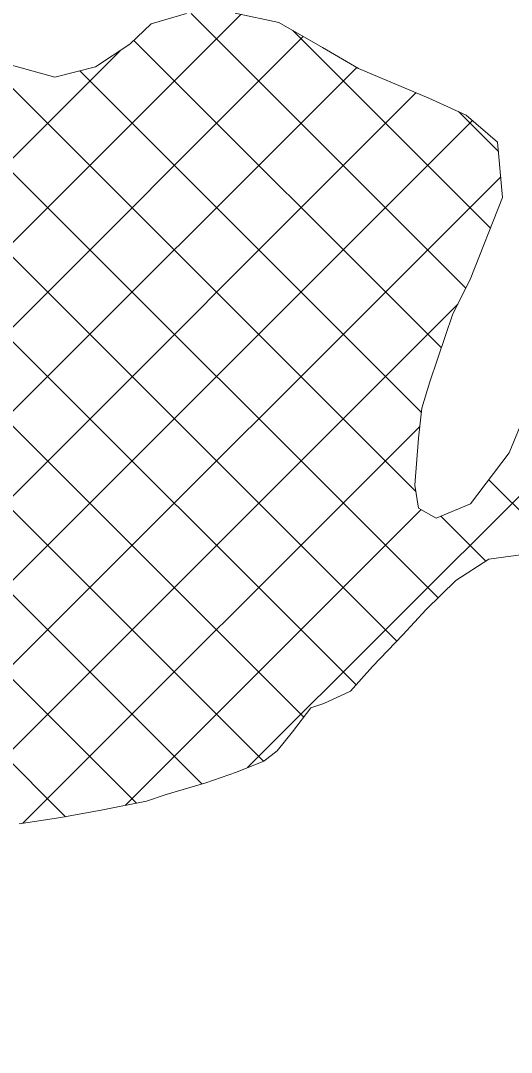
# Model space of a CAD drawing. Extents: x -1643653 to 4543381, y 1624270 to 13878484.
# Drawn here: x 743990 to 745294, y 8947516 to 8950259 of the extents above; entities that cross this region are included whole.
import ezdxf

# ---------------------------------------------------------------- set-up
doc = ezdxf.new("R2010")
doc.units = 0
doc.header["$LTSCALE"] = 200
doc.layers.add('1', color=7, linetype='Continuous', lineweight=13)
doc.layers.add('29', color=7, linetype='Continuous', lineweight=13)

msp = doc.modelspace()

# ---------------------------------------------------------------- linework, layer by layer
at = {"layer": '1', "lineweight": 25}
msp.add_spline([(814781, 9009175.5), (814787.2, 9009173.4), (814796.9, 9009173.4), (814799.4, 9009172.4), (814805.1, 9009174.5), (814805.6, 9009176.5), (814811.7, 9009179.5), (814811.7, 9009179.5), (814801.5, 9009181), (814790.7, 9009181.5), (814784.1, 9009183.1), (814777.4, 9009185.1), (814778.4, 9009175.5)], degree=3, dxfattribs=at)
at = {"layer": '29'}
for p, q in [((745099.1, 8948724.1), (742664.5, 8951158.8)), ((744989.4, 8948609.3), (742484.2, 8951114.5)), ((744881.3, 8948492.9), (742302.9, 8951071.3)), ((744742.6, 8948407.2), (742105.2, 8951044.5)), ((744635.3, 8948290), (742043.8, 8950881.4)), ((744471, 8948229.7), (742026, 8950674.7)), ((744297.7, 8948178.5), (741981.1, 8950495.2)), ((745040.3, 8949007.4), (743671.4, 8950376.4)), ((744109.3, 8948142.4), (741941, 8950310.7)), ((742520.1, 8948220.8), (744575.1, 8950275.8)), ((745173.2, 8949548.1), (744442.9, 8950278.3)), ((745238.5, 8949707.3), (744712.8, 8950233)), ((742146.8, 8947622.9), (744740.8, 8950216.9)), ((745108, 8949388.8), (744290.4, 8950206.3)), ((742721.1, 8948646.2), (744253.9, 8950179.1)), ((742120.9, 8947372.6), (744883, 8950134.6)), ((745054.8, 8949217.4), (744146.8, 8950125.4)), ((740628.8, 8945655.9), (745040.3, 8950067.4)), ((745259.3, 8949911), (745153.1, 8950017.2)), ((740753.5, 8945556.1), (745190.7, 8949993.3)), ((743520.7, 8948098.8), (745265.5, 8949843.6)), ((744592.8, 8948272.9), (746133.3, 8949813.4)), ((743711.6, 8948065.2), (745151.8, 8949505.4)), ((743995.9, 8948125), (745050.5, 8949179.6)), ((745452.6, 8948819.7), (745233.7, 8949038.6)), ((744267.8, 8948172.4), (745054.3, 8948958.9)), ((745226.2, 8948821.6), (745106.2, 8948941.5))]:
    msp.add_line(p, q, dxfattribs=at)
for points in [[(744430.7, 8950278.3), (744336.8, 8950251.1), (744279.9, 8950196.2), (744188.7, 8950136), (744080.8, 8950108.8), (743916.9, 8950154.4), (743880.8, 8950236.9), (743900.5, 8950349.3)], [(744430.7, 8950278.3), (744336.8, 8950251.1), (744279.9, 8950196.2), (744188.7, 8950136), (744080.8, 8950108.8), (743916.9, 8950154.4), (743880.8, 8950236.9), (743900.5, 8950349.3)], [(745330.1, 8949210.8), (745287.7, 8949109.8), (745184.9, 8948974.3), (745094, 8948936.5), (745047, 8948963), (745037.8, 8949024.1), (745047, 8949149.4), (745056.1, 8949228.8), (745077.5, 8949299.1), (745138.7, 8949479.2), (745184.5, 8949570.9), (745270.6, 8949788.6), (745257.1, 8949935.6), (745174.1, 8950007.6), (745074.8, 8950052.8), (744887.6, 8950132), (744792, 8950187.4), (744676, 8950254.1), (744560.3, 8950279)], [(745270.6, 8949788.6), (745257.1, 8949935.6), (745174.1, 8950007.6), (745074.8, 8950052.8), (744887.6, 8950132), (744792, 8950187.4), (744676, 8950254.1), (744560.3, 8950279)], [(745270.6, 8949788.6), (745184.6, 8949570.9), (745138.7, 8949479.3), (745077.6, 8949299), (745056.2, 8949228.8), (745047, 8949149.4), (745037.8, 8949024.1), (745047, 8948963), (745094, 8948936.5), (745184.9, 8948974.3), (745287.7, 8949109.8), (745330.1, 8949210.8), (745368.8, 8949317), (745394, 8949376.3), (745485.4, 8949788.6)], [(745344.9, 8948841.9), (745234.3, 8948826.8), (745146.1, 8948770.2), (745067.9, 8948693.6), (745005.8, 8948626.4), (744925, 8948542.2), (744866.3, 8948476.1), (744795.5, 8948443.4), (744761.3, 8948431.5), (744712.4, 8948368.1), (744671.7, 8948317.6), (744636, 8948290.2), (744563.7, 8948261.2), (744481.6, 8948232.9), (744376.8, 8948201.4), (744324, 8948183.8), (744208.2, 8948160.3), (744096.9, 8948140.1), (743986.1, 8948123.6)], [(744761.3, 8948431.5), (744795.5, 8948443.4), (744866.3, 8948476.1), (744925, 8948542.2), (745005.8, 8948626.4), (745067.9, 8948693.6), (745146.1, 8948770.2), (745234.3, 8948826.8), (745344.9, 8948841.9)], [(743986.1, 8948123.6), (744096.9, 8948140.1), (744208.2, 8948160.3), (744324, 8948183.8), (744376.8, 8948201.4), (744481.6, 8948232.9), (744563.7, 8948261.2), (744636, 8948290.2), (744671.7, 8948317.6), (744712.4, 8948368.1), (744761.3, 8948431.5)]]:
    msp.add_lwpolyline(points, dxfattribs=at)

doc.saveas('drawing.dxf')
